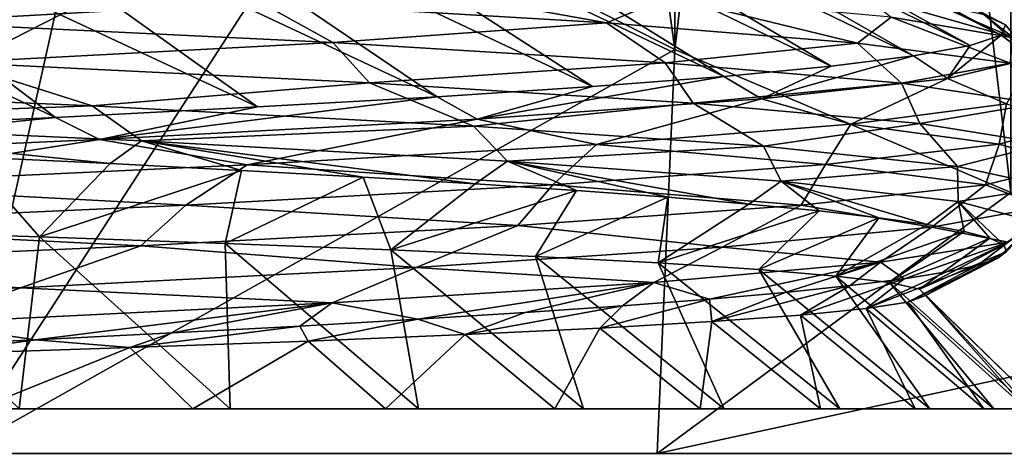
# Model space of a CAD drawing. Header units: metres. Extents: x -206 to 75, y -104 to 104.
# Tile 532 of 656: x 8.368 to 10.335, y -104 to -103.132. Entities that reach past the tile are written whole.
import ezdxf

# ---------------------------------------------------------------- set-up
doc = ezdxf.new("R2010")
doc.units = ezdxf.units.M
doc.layers.add('solid_01_1-CONSUMER_THERM_B_125288', color=7, linetype='CONTINUOUS')

msp = doc.modelspace()

# ---------------------------------------------------------------- linework, layer by layer
at = {"layer": 'solid_01_1-CONSUMER_THERM_B_125288'}
for points in [[(9.676785, -97.807571, 37.739315), (10.348061, -103.478249, 36.576633), (10.348054, -97.521751, 36.576645)], [(10.348061, -97.521751, 12.423368), (10.348054, -103.478249, 12.423355), (9.676786, -103.192429, 11.260685)], [(10.348061, -97.521751, 12.423368), (9.676786, -103.192429, 11.260685), (9.67679, -97.807571, 11.260693)], [(9.67679, -97.807571, 11.260693), (9.676786, -103.192429, 11.260685), (8.990381, -102.845299, 10.071796)], [(8.990381, -98.154701, 38.928204), (9.67679, -103.192429, 37.739307), (9.676785, -97.807571, 37.739315)], [(9.676785, -97.807571, 37.739315), (9.67679, -103.192429, 37.739307), (10.348061, -103.478249, 36.576633)], [(8.990381, -98.154701, 38.928204), (8.990381, -102.845299, 38.928204), (9.67679, -103.192429, 37.739307)], [(10.337774, -103.14299, 24.256786), (9.299805, -102.610107, 24.560303), (9.2793, -102.588806, 23.879839)], [(10.29476, -103.122726, 23.527391), (10.337774, -103.14299, 24.256786), (9.2793, -102.588806, 23.879839)], [(10.328682, -103.163513, 24.990543), (9.270476, -102.631523, 25.240452), (9.299805, -102.610107, 24.560303)], [(10.337774, -103.14299, 24.256786), (10.328682, -103.163513, 24.990543), (9.299805, -102.610107, 24.560303)], [(10.267292, -103.184227, 25.724297), (9.191472, -102.652794, 25.916628), (9.270476, -102.631523, 25.240452)], [(10.328682, -103.163513, 24.990543), (10.267292, -103.184227, 25.724297), (9.270476, -102.631523, 25.240452)], [(10.15394, -103.204926, 26.452435), (9.063217, -102.673836, 26.585209), (9.191472, -102.652794, 25.916628)], [(10.267292, -103.184227, 25.724297), (10.15394, -103.204926, 26.452435), (9.191472, -102.652794, 25.916628)], [(9.989278, -103.225533, 27.17074), (8.886396, -102.69471, 27.242619), (9.063217, -102.673836, 26.585209)], [(10.15394, -103.204926, 26.452435), (9.989278, -103.225533, 27.17074), (9.063217, -102.673836, 26.585209)], [(9.774889, -103.245941, 27.872967), (8.661963, -102.715652, 27.885319), (8.886396, -102.69471, 27.242619)], [(9.989278, -103.225533, 27.17074), (9.774889, -103.245941, 27.872967), (8.886396, -102.69471, 27.242619)], [(9.512658, -103.266174, 28.554485), (8.391108, -102.736908, 28.509901), (8.661963, -102.715652, 27.885319)], [(9.774889, -103.245941, 27.872967), (9.512658, -103.266174, 28.554485), (8.661963, -102.715652, 27.885319)], [(9.202116, -103.286537, 29.21665), (8.075315, -102.758316, 29.112949), (8.391108, -102.736908, 28.509901)], [(9.512658, -103.266174, 28.554485), (9.202116, -103.286537, 29.21665), (8.391108, -102.736908, 28.509901)], [(8.843508, -103.307182, 29.858263), (7.716087, -102.779655, 29.69153), (8.075315, -102.758316, 29.112949)], [(9.202116, -103.286537, 29.21665), (8.843508, -103.307182, 29.858263), (8.075315, -102.758316, 29.112949)], [(8.439428, -103.327904, 30.474167), (7.319896, -102.800003, 30.236647), (7.716087, -102.779655, 29.69153)], [(8.843508, -103.307182, 29.858263), (8.439428, -103.327904, 30.474167), (7.716087, -102.779655, 29.69153)], [(8.439428, -103.327904, 30.474167), (7.992402, -103.348564, 31.06031), (7.319896, -102.800003, 30.236647)], [(8.990381, -102.845299, 10.071796), (8.242769, -104, 11.967772), (6.731843, -104, 11.095438)], [(8.5, -102.845299, 9.777568), (8.990381, -102.845299, 10.071796), (6.731843, -104, 11.095438)], [(8, -102.845299, 9.5), (8.5, -102.845299, 9.777568), (6.731843, -104, 11.095438)], [(8.5, -102.845299, 39.222431), (8, -102.845299, 39.5), (8.242769, -104, 37.03223)], [(8.990381, -102.845299, 10.071796), (9.676786, -103.192429, 11.260685), (8.242769, -104, 11.967772)], [(8.990381, -102.845299, 38.928204), (8.5, -102.845299, 39.222431), (8.242769, -104, 37.03223)], [(9.67679, -103.192429, 37.739307), (8.990381, -102.845299, 38.928204), (8.242769, -104, 37.03223)], [(9.027123, -103.046188, 19.330851), (8.84898, -103.097946, 18.946821), (9.540255, -103.138573, 20.242348)], [(9.664201, -103.086967, 20.652767), (9.027123, -103.046188, 19.330851), (9.540255, -103.138573, 20.242348)], [(8.149956, -103.137253, 17.926445), (8.84898, -103.097946, 18.946821), (7.982013, -103.05732, 17.761206)], [(9.664201, -103.086967, 20.652767), (9.540255, -103.138573, 20.242348), (10.042174, -103.179199, 21.622673)], [(10.10893, -103.127739, 22.051596), (9.664201, -103.086967, 20.652767), (10.042174, -103.179199, 21.622673)], [(10.35382, -103.168518, 23.498762), (10.199722, -103.102394, 22.800819), (10.052619, -103.081863, 22.079151)], [(10.35382, -103.168518, 23.498762), (10.052619, -103.081863, 22.079151), (10.10893, -103.127739, 22.051596)], [(8.149956, -103.137253, 17.926445), (8.993702, -103.177971, 19.136446), (8.84898, -103.097946, 18.946821)], [(8.993702, -103.177971, 19.136446), (9.540255, -103.138573, 20.242348), (8.84898, -103.097946, 18.946821)], [(10.35382, -103.168518, 23.498762), (10.29476, -103.122726, 23.527391), (10.199722, -103.102394, 22.800819)], [(10.10893, -103.127739, 22.051596), (10.042174, -103.179199, 21.622673), (10.347022, -103.219826, 23.059553)], [(10.35382, -103.168518, 23.498762), (10.10893, -103.127739, 22.051596), (10.347022, -103.219826, 23.059553)], [(10.391692, -103.20929, 24.965664), (10.337774, -103.14299, 24.256786), (10.29476, -103.122726, 23.527391)], [(10.391692, -103.20929, 24.965664), (10.29476, -103.122726, 23.527391), (10.35382, -103.168518, 23.498762)], [(8.239018, -103.21801, 18.038456), (8.993702, -103.177971, 19.136446), (8.149956, -103.137253, 17.926445)], [(8.993702, -103.177971, 19.136446), (9.657794, -103.218681, 20.453312), (9.540255, -103.138573, 20.242348)], [(9.657794, -103.218681, 20.453312), (10.042174, -103.179199, 21.622673), (9.540255, -103.138573, 20.242348)], [(10.391692, -103.20929, 24.965664), (10.328682, -103.163513, 24.990543), (10.337774, -103.14299, 24.256786)], [(10.221798, -103.250069, 26.423536), (10.267292, -103.184227, 25.724297), (10.328682, -103.163513, 24.990543)], [(10.221798, -103.250069, 26.423536), (10.328682, -103.163513, 24.990543), (10.391692, -103.20929, 24.965664)], [(8.239018, -103.21801, 18.038456), (9.067068, -103.258774, 19.261396), (8.993702, -103.177971, 19.136446)], [(9.067068, -103.258774, 19.261396), (9.657794, -103.218681, 20.453312), (8.993702, -103.177971, 19.136446)], [(9.657794, -103.218681, 20.453312), (10.129893, -103.259392, 21.850962), (10.042174, -103.179199, 21.622673)], [(10.129893, -103.259392, 21.850962), (10.347022, -103.219826, 23.059553), (10.042174, -103.179199, 21.622673)], [(10.221798, -103.250069, 26.423536), (10.15394, -103.204926, 26.452435), (10.267292, -103.184227, 25.724297)], [(9.676786, -103.192429, 11.260685), (9.641933, -104, 13.009434), (8.242769, -104, 11.967772)], [(9.67679, -103.192429, 37.739307), (8.242769, -104, 37.03223), (9.641933, -104, 35.990566)], [(9.676786, -103.192429, 11.260685), (10.348054, -103.478249, 12.423355), (9.641933, -104, 13.009434)], [(10.348061, -103.478249, 36.576633), (9.67679, -103.192429, 37.739307), (9.641933, -104, 35.990566)], [(9.849836, -103.29084, 27.843449), (9.989278, -103.225533, 27.17074), (10.15394, -103.204926, 26.452435)], [(9.849836, -103.29084, 27.843449), (10.15394, -103.204926, 26.452435), (10.221798, -103.250069, 26.423536)], [(10.221798, -103.250069, 26.423536), (10.391692, -103.20929, 24.965664), (10.339702, -103.301086, 25.989258)], [(7.58455, -103.264557, 17.316971), (8.512915, -103.30497, 18.4454), (8.239018, -103.21801, 18.038456)], [(8.512915, -103.30497, 18.4454), (9.067068, -103.258774, 19.261396), (8.239018, -103.21801, 18.038456)], [(9.067068, -103.258774, 19.261396), (9.713375, -103.299538, 20.589127), (9.657794, -103.218681, 20.453312)], [(9.713375, -103.299538, 20.589127), (10.129893, -103.259392, 21.850962), (9.657794, -103.218681, 20.453312)], [(9.849836, -103.29084, 27.843449), (9.774889, -103.245941, 27.872967), (9.989278, -103.225533, 27.17074)], [(10.129893, -103.259392, 21.850962), (10.402421, -103.300102, 23.300804), (10.347022, -103.219826, 23.059553)], [(9.281819, -103.331619, 29.19648), (9.512658, -103.266174, 28.554485), (9.774889, -103.245941, 27.872967)], [(9.281819, -103.331619, 29.19648), (9.774889, -103.245941, 27.872967), (9.849836, -103.29084, 27.843449)], [(9.849836, -103.29084, 27.843449), (10.221798, -103.250069, 26.423536), (10.028708, -103.341713, 27.42486)], [(10.221798, -103.250069, 26.423536), (10.339702, -103.301086, 25.989258), (10.028708, -103.341713, 27.42486)], [(7.710701, -103.334389, 17.519756), (8.512915, -103.30497, 18.4454), (7.58455, -103.264557, 17.316971)], [(8.512915, -103.30497, 18.4454), (9.275036, -103.34539, 19.691717), (9.067068, -103.258774, 19.261396)], [(9.275036, -103.34539, 19.691717), (9.713375, -103.299538, 20.589127), (9.067068, -103.258774, 19.261396)], [(9.281819, -103.331619, 29.19648), (9.202116, -103.286537, 29.21665), (9.512658, -103.266174, 28.554485)], [(9.713375, -103.299538, 20.589127), (10.166407, -103.340294, 21.995018), (10.129893, -103.259392, 21.850962)], [(10.166407, -103.340294, 21.995018), (10.402421, -103.300102, 23.300804), (10.129893, -103.259392, 21.850962)], [(8.527596, -103.372398, 30.455479), (8.843508, -103.307182, 29.858263), (9.202116, -103.286537, 29.21665)], [(8.527596, -103.372398, 30.455479), (9.202116, -103.286537, 29.21665), (9.281819, -103.331619, 29.19648)], [(7.710701, -103.334389, 17.519756), (8.611408, -103.374886, 18.666119), (8.512915, -103.30497, 18.4454)], [(8.527596, -103.372398, 30.455479), (8.439428, -103.327904, 30.474167), (8.843508, -103.307182, 29.858263)], [(8.611408, -103.374886, 18.666119), (9.275036, -103.34539, 19.691717), (8.512915, -103.30497, 18.4454)], [(9.275036, -103.34539, 19.691717), (9.8542, -103.385803, 21.032917), (9.713375, -103.299538, 20.589127)], [(9.281819, -103.331619, 29.19648), (9.849836, -103.29084, 27.843449), (9.520368, -103.382339, 28.802641)], [(9.849836, -103.29084, 27.843449), (10.028708, -103.341713, 27.42486), (9.520368, -103.382339, 28.802641)], [(9.8542, -103.385803, 21.032917), (10.166407, -103.340294, 21.995018), (9.713375, -103.299538, 20.589127)], [(10.32462, -103.381523, 26.242327), (10.028708, -103.341713, 27.42486), (10.339702, -103.301086, 25.989258)], [(10.166407, -103.340294, 21.995018), (10.418618, -103.381058, 23.450338), (10.402421, -103.300102, 23.300804)], [(10.468018, -103.340813, 24.774187), (10.32462, -103.381523, 26.242327), (10.339702, -103.301086, 25.989258)], [(7.604484, -103.41317, 31.596754), (7.992402, -103.348564, 31.06031), (8.439428, -103.327904, 30.474167)], [(7.604484, -103.41317, 31.596754), (8.439428, -103.327904, 30.474167), (8.527596, -103.372398, 30.455479)], [(8.548658, -103.420517, 18.68243), (8.611408, -103.374886, 18.666119), (7.710701, -103.334389, 17.519756)], [(8.266662, -103.406967, 18.288609), (8.548658, -103.420517, 18.68243), (7.710701, -103.334389, 17.519756)], [(8.527596, -103.372398, 30.455479), (9.281819, -103.331619, 29.19648), (8.822285, -103.422966, 30.094622)], [(8.611408, -103.374886, 18.666119), (9.342846, -103.41539, 19.926783), (9.275036, -103.34539, 19.691717)], [(9.281819, -103.331619, 29.19648), (9.520368, -103.382339, 28.802641), (8.822285, -103.422966, 30.094622)], [(9.342846, -103.41539, 19.926783), (9.8542, -103.385803, 21.032917), (9.275036, -103.34539, 19.691717)], [(9.977654, -103.422234, 27.676245), (9.520368, -103.382339, 28.802641), (10.028708, -103.341713, 27.42486)], [(9.8542, -103.385803, 21.032917), (10.241429, -103.426224, 22.441921), (10.166407, -103.340294, 21.995018)], [(10.32462, -103.381523, 26.242327), (9.977654, -103.422234, 27.676245), (10.028708, -103.341713, 27.42486)], [(10.241429, -103.426224, 22.441921), (10.418618, -103.381058, 23.450338), (10.166407, -103.340294, 21.995018)], [(10.462745, -103.421822, 24.926332), (10.32462, -103.381523, 26.242327), (10.468018, -103.340813, 24.774187)], [(7.604484, -103.41317, 31.596754), (8.527596, -103.372398, 30.455479), (7.950099, -103.463593, 31.276541)], [(8.527596, -103.372398, 30.455479), (8.822285, -103.422966, 30.094622), (7.950099, -103.463593, 31.276541)], [(8.548658, -103.420517, 18.68243), (8.811419, -103.434036, 19.088282), (8.611408, -103.374886, 18.666119)], [(9.277736, -103.460922, 19.933655), (9.342846, -103.41539, 19.926783), (8.611408, -103.374886, 18.666119)], [(9.05457, -103.447487, 19.505543), (9.277736, -103.460922, 19.933655), (8.611408, -103.374886, 18.666119)], [(8.811419, -103.434036, 19.088282), (9.05457, -103.447487, 19.505543), (8.611408, -103.374886, 18.666119)], [(9.433111, -103.462944, 29.046951), (8.822285, -103.422966, 30.094622), (9.520368, -103.382339, 28.802641)], [(9.342846, -103.41539, 19.926783), (9.889438, -103.455887, 21.278082), (9.8542, -103.385803, 21.032917)], [(9.977654, -103.422234, 27.676245), (9.433111, -103.462944, 29.046951), (9.520368, -103.382339, 28.802641)], [(9.889438, -103.455887, 21.278082), (10.241429, -103.426224, 22.441921), (9.8542, -103.385803, 21.032917)], [(10.297744, -103.462578, 26.394077), (9.977654, -103.422234, 27.676245), (10.32462, -103.381523, 26.242327)], [(10.241429, -103.426224, 22.441921), (10.429427, -103.466637, 23.890768), (10.418618, -103.381058, 23.450338)], [(10.462745, -103.421822, 24.926332), (10.297744, -103.462578, 26.394077), (10.32462, -103.381523, 26.242327)], [(7.997051, -103.553993, 18.406563), (8.407763, -103.567177, 18.963072), (8.266662, -103.406967, 18.288609)], [(8.407763, -103.567177, 18.963072), (8.548658, -103.420517, 18.68243), (8.266662, -103.406967, 18.288609)], [(8.699784, -103.503654, 30.32675), (7.950099, -103.463593, 31.276541), (8.822285, -103.422966, 30.094622)], [(8.407763, -103.567177, 18.963072), (8.811419, -103.434036, 19.088282), (8.548658, -103.420517, 18.68243)], [(9.433111, -103.462944, 29.046951), (8.699784, -103.503654, 30.32675), (8.822285, -103.422966, 30.094622)], [(9.277736, -103.460922, 19.933655), (9.480693, -103.474358, 20.371954), (9.342846, -103.41539, 19.926783)], [(9.824985, -103.501434, 21.277084), (9.889438, -103.455887, 21.278082), (9.342846, -103.41539, 19.926783)], [(9.663198, -103.487854, 20.819897), (9.824985, -103.501434, 21.277084), (9.342846, -103.41539, 19.926783)], [(9.480693, -103.474358, 20.371954), (9.663198, -103.487854, 20.819897), (9.342846, -103.41539, 19.926783)], [(9.929296, -103.503342, 27.824484), (9.433111, -103.462944, 29.046951), (9.977654, -103.422234, 27.676245)], [(9.889438, -103.455887, 21.278082), (10.242917, -103.496391, 22.692507), (10.241429, -103.426224, 22.441921)], [(10.297744, -103.462578, 26.394077), (9.929296, -103.503342, 27.824484), (9.977654, -103.422234, 27.676245)], [(10.242917, -103.496391, 22.692507), (10.429427, -103.466637, 23.890768), (10.241429, -103.426224, 22.441921)], [(10.411886, -103.507057, 25.351465), (10.297744, -103.462578, 26.394077), (10.462745, -103.421822, 24.926332)], [(8.407763, -103.567177, 18.963072), (8.778879, -103.580254, 19.545925), (8.811419, -103.434036, 19.088282)], [(8.778879, -103.580254, 19.545925), (9.05457, -103.447487, 19.505543), (8.811419, -103.434036, 19.088282)], [(8.699784, -103.503654, 30.32675), (7.794466, -103.544365, 31.49164), (7.950099, -103.463593, 31.276541)], [(9.363437, -103.544106, 29.188459), (8.699784, -103.503654, 30.32675), (9.433111, -103.462944, 29.046951)], [(8.778879, -103.580254, 19.545925), (9.109518, -103.593201, 20.153816), (9.05457, -103.447487, 19.505543)], [(9.109518, -103.593201, 20.153816), (9.277736, -103.460922, 19.933655), (9.05457, -103.447487, 19.505543)], [(9.109518, -103.593201, 20.153816), (9.480693, -103.474358, 20.371954), (9.277736, -103.460922, 19.933655)], [(9.929296, -103.503342, 27.824484), (9.363437, -103.544106, 29.188459), (9.433111, -103.462944, 29.046951)], [(9.824985, -103.501434, 21.277084), (9.965528, -103.515076, 21.742363), (9.889438, -103.455887, 21.278082)], [(10.180872, -103.542404, 22.691484), (10.242917, -103.496391, 22.692507), (9.889438, -103.455887, 21.278082)], [(10.084324, -103.528763, 22.214479), (10.180872, -103.542404, 22.691484), (9.889438, -103.455887, 21.278082)], [(9.965528, -103.515076, 21.742363), (10.084324, -103.528763, 22.214479), (9.889438, -103.455887, 21.278082)], [(10.19063, -103.54747, 26.795815), (9.929296, -103.503342, 27.824484), (10.297744, -103.462578, 26.394077)], [(10.411886, -103.507057, 25.351465), (10.19063, -103.54747, 26.795815), (10.297744, -103.462578, 26.394077)], [(10.242917, -103.496391, 22.692507), (10.395976, -103.536888, 24.142042), (10.429427, -103.466637, 23.890768)], [(9.109518, -103.593201, 20.153816), (9.398484, -103.606125, 20.784855), (9.480693, -103.474358, 20.371954)], [(9.398484, -103.606125, 20.784855), (9.663198, -103.487854, 20.819897), (9.480693, -103.474358, 20.371954)], [(10.348054, -103.478249, 12.423355), (11.010784, -103.703407, 13.571238), (9.641933, -104, 13.009434)], [(10.348061, -103.478249, 36.576633), (9.641933, -104, 35.990566), (10.910565, -104, 34.793667)], [(8.609822, -103.584862, 30.45859), (7.794466, -103.544365, 31.49164), (8.699784, -103.503654, 30.32675)], [(9.363437, -103.544106, 29.188459), (8.609822, -103.584862, 30.45859), (8.699784, -103.503654, 30.32675)], [(9.771478, -103.587891, 28.195518), (9.363437, -103.544106, 29.188459), (9.929296, -103.503342, 27.824484)], [(9.398484, -103.606125, 20.784855), (9.643993, -103.619148, 21.435598), (9.663198, -103.487854, 20.819897)], [(9.643993, -103.619148, 21.435598), (9.824985, -103.501434, 21.277084), (9.663198, -103.487854, 20.819897)], [(9.643993, -103.619148, 21.435598), (9.965528, -103.515076, 21.742363), (9.824985, -103.501434, 21.277084)], [(10.19063, -103.54747, 26.795815), (9.771478, -103.587891, 28.195518), (9.929296, -103.503342, 27.824484)], [(10.180872, -103.542404, 22.691484), (10.254852, -103.555954, 23.171906), (10.242917, -103.496391, 22.692507)], [(10.334336, -103.582809, 24.138422), (10.395976, -103.536888, 24.142042), (10.242917, -103.496391, 22.692507)], [(10.306024, -103.569405, 23.654493), (10.334336, -103.582809, 24.138422), (10.242917, -103.496391, 22.692507)], [(10.254852, -103.555954, 23.171906), (10.306024, -103.569405, 23.654493), (10.242917, -103.496391, 22.692507)], [(9.643993, -103.619148, 21.435598), (9.844469, -103.632271, 22.102205), (9.965528, -103.515076, 21.742363)], [(9.844469, -103.632271, 22.102205), (10.084324, -103.528763, 22.214479), (9.965528, -103.515076, 21.742363)], [(10.343117, -103.577385, 25.598621), (10.19063, -103.54747, 26.795815), (10.411886, -103.507057, 25.351465)], [(8.609822, -103.584862, 30.45859), (7.685763, -103.625626, 31.611), (7.794466, -103.544365, 31.49164)], [(9.160509, -103.628304, 29.522377), (8.609822, -103.584862, 30.45859), (9.363437, -103.544106, 29.188459)], [(9.771478, -103.587891, 28.195518), (9.160509, -103.628304, 29.522377), (9.363437, -103.544106, 29.188459)], [(9.844469, -103.632271, 22.102205), (9.998654, -103.645432, 22.780493), (10.084324, -103.528763, 22.214479)], [(9.998654, -103.645432, 22.780493), (10.180872, -103.542404, 22.691484), (10.084324, -103.528763, 22.214479)], [(9.998654, -103.645432, 22.780493), (10.254852, -103.555954, 23.171906), (10.180872, -103.542404, 22.691484)], [(10.282509, -103.623444, 25.590296), (10.343117, -103.577385, 25.598621), (10.395976, -103.536888, 24.142042)], [(10.322483, -103.609825, 25.107176), (10.282509, -103.623444, 25.590296), (10.395976, -103.536888, 24.142042)], [(10.339792, -103.596275, 24.62294), (10.322483, -103.609825, 25.107176), (10.395976, -103.536888, 24.142042)], [(10.334336, -103.582809, 24.138422), (10.339792, -103.596275, 24.62294), (10.395976, -103.536888, 24.142042)], [(8.366824, -103.910858, 18.304665), (8.407763, -103.567177, 18.963072), (7.997051, -103.553993, 18.406563)], [(10.087569, -103.617889, 27.033964), (9.771478, -103.587891, 28.195518), (10.19063, -103.54747, 26.795815)], [(9.998654, -103.645432, 22.780493), (10.105844, -103.658478, 23.467211), (10.254852, -103.555954, 23.171906)], [(10.343117, -103.577385, 25.598621), (10.087569, -103.617889, 27.033964), (10.19063, -103.54747, 26.795815)], [(10.105844, -103.658478, 23.467211), (10.306024, -103.569405, 23.654493), (10.254852, -103.555954, 23.171906)], [(8.366824, -103.910858, 18.304665), (8.788315, -103.910858, 18.918653), (8.407763, -103.567177, 18.963072)], [(8.788315, -103.910858, 18.918653), (8.778879, -103.580254, 19.545925), (8.407763, -103.567177, 18.963072)], [(9.164836, -103.910858, 19.561207), (9.109518, -103.593201, 20.153816), (8.778879, -103.580254, 19.545925)], [(8.788315, -103.910858, 18.918653), (9.164836, -103.910858, 19.561207), (8.778879, -103.580254, 19.545925)], [(10.134923, -103.650764, 26.549841), (10.087569, -103.617889, 27.033964), (10.343117, -103.577385, 25.598621)], [(10.105844, -103.658478, 23.467211), (10.165733, -103.671387, 24.160803), (10.306024, -103.569405, 23.654493)], [(10.219969, -103.637093, 26.07151), (10.134923, -103.650764, 26.549841), (10.343117, -103.577385, 25.598621)], [(10.165733, -103.671387, 24.160803), (10.334336, -103.582809, 24.138422), (10.306024, -103.569405, 23.654493)], [(10.165733, -103.671387, 24.160803), (10.339792, -103.596275, 24.62294), (10.334336, -103.582809, 24.138422)], [(10.282509, -103.623444, 25.590296), (10.219969, -103.637093, 26.07151), (10.343117, -103.577385, 25.598621)], [(8.369431, -103.668724, 30.750799), (7.685763, -103.625626, 31.611), (8.609822, -103.584862, 30.45859)], [(9.160509, -103.628304, 29.522377), (8.369431, -103.668724, 30.750799), (8.609822, -103.584862, 30.45859)], [(9.494459, -103.910858, 20.229036), (9.398484, -103.606125, 20.784855), (9.109518, -103.593201, 20.153816)], [(9.164836, -103.910858, 19.561207), (9.494459, -103.910858, 20.229036), (9.109518, -103.593201, 20.153816)], [(9.635193, -103.658386, 28.41971), (9.160509, -103.628304, 29.522377), (9.771478, -103.587891, 28.195518)], [(10.087569, -103.617889, 27.033964), (9.635193, -103.658386, 28.41971), (9.771478, -103.587891, 28.195518)], [(10.165733, -103.671387, 24.160803), (10.177975, -103.684296, 24.85886), (10.339792, -103.596275, 24.62294)], [(10.177975, -103.684296, 24.85886), (10.322483, -103.609825, 25.107176), (10.339792, -103.596275, 24.62294)], [(9.775496, -103.910858, 20.918724), (9.643993, -103.619148, 21.435598), (9.398484, -103.606125, 20.784855)], [(9.494459, -103.910858, 20.229036), (9.775496, -103.910858, 20.918724), (9.398484, -103.606125, 20.784855)], [(9.745934, -103.691475, 27.955812), (9.635193, -103.658386, 28.41971), (10.087569, -103.617889, 27.033964)], [(10.00651, -103.910858, 21.626736), (9.844469, -103.632271, 22.102205), (9.643993, -103.619148, 21.435598)], [(9.775496, -103.910858, 20.918724), (10.00651, -103.910858, 21.626736), (9.643993, -103.619148, 21.435598)], [(9.897694, -103.677979, 27.493391), (9.745934, -103.691475, 27.955812), (10.087569, -103.617889, 27.033964)], [(10.02742, -103.664413, 27.024275), (9.897694, -103.677979, 27.493391), (10.087569, -103.617889, 27.033964)], [(10.134923, -103.650764, 26.549841), (10.02742, -103.664413, 27.024275), (10.087569, -103.617889, 27.033964)], [(10.058873, -103.710411, 26.252583), (10.219969, -103.637093, 26.07151), (10.282509, -103.623444, 25.590296)], [(10.142321, -103.697304, 25.557507), (10.058873, -103.710411, 26.252583), (10.282509, -103.623444, 25.590296)], [(10.142321, -103.697304, 25.557507), (10.282509, -103.623444, 25.590296), (10.322483, -103.609825, 25.107176)], [(10.177975, -103.684296, 24.85886), (10.142321, -103.697304, 25.557507), (10.322483, -103.609825, 25.107176)], [(8.369431, -103.668724, 30.750799), (7.415755, -103.709137, 31.857878), (7.685763, -103.625626, 31.611)], [(8.992435, -103.698891, 29.727781), (8.369431, -103.668724, 30.750799), (9.160509, -103.628304, 29.522377)], [(9.635193, -103.658386, 28.41971), (8.992435, -103.698891, 29.727781), (9.160509, -103.628304, 29.522377)], [(10.186316, -103.910858, 22.349451), (9.998654, -103.645432, 22.780493), (9.844469, -103.632271, 22.102205)], [(10.00651, -103.910858, 21.626736), (10.186316, -103.910858, 22.349451), (9.844469, -103.632271, 22.102205)], [(10.058873, -103.710411, 26.252583), (10.134923, -103.650764, 26.549841), (10.219969, -103.637093, 26.07151)], [(9.163231, -103.731903, 29.291622), (8.992435, -103.698891, 29.727781), (9.635193, -103.658386, 28.41971)], [(9.37826, -103.718369, 28.855934), (9.163231, -103.731903, 29.291622), (9.635193, -103.658386, 28.41971)], [(9.572627, -103.704918, 28.410362), (9.37826, -103.718369, 28.855934), (9.635193, -103.658386, 28.41971)], [(9.745934, -103.691475, 27.955812), (9.572627, -103.704918, 28.410362), (9.635193, -103.658386, 28.41971)], [(9.928149, -103.723541, 26.939808), (10.02742, -103.664413, 27.024275), (10.134923, -103.650764, 26.549841)], [(10.058873, -103.710411, 26.252583), (9.928149, -103.723541, 26.939808), (10.134923, -103.650764, 26.549841)], [(10.313995, -103.910858, 23.083166), (10.105844, -103.658478, 23.467211), (9.998654, -103.645432, 22.780493)], [(10.186316, -103.910858, 22.349451), (10.313995, -103.910858, 23.083166), (9.998654, -103.645432, 22.780493)], [(10.388894, -103.910858, 23.824127), (10.165733, -103.671387, 24.160803), (10.105844, -103.658478, 23.467211)], [(10.313995, -103.910858, 23.083166), (10.388894, -103.910858, 23.824127), (10.105844, -103.658478, 23.467211)], [(8.1726, -103.739388, 30.933266), (7.415755, -103.709137, 31.857878), (8.369431, -103.668724, 30.750799)], [(8.992435, -103.698891, 29.727781), (8.1726, -103.739388, 30.933266), (8.369431, -103.668724, 30.750799)], [(9.750779, -103.736557, 27.61599), (9.745934, -103.691475, 27.955812), (9.897694, -103.677979, 27.493391)], [(9.750779, -103.736557, 27.61599), (9.897694, -103.677979, 27.493391), (10.02742, -103.664413, 27.024275)], [(9.928149, -103.723541, 26.939808), (9.750779, -103.736557, 27.61599), (10.02742, -103.664413, 27.024275)], [(10.410632, -103.910858, 24.568539), (10.177975, -103.684296, 24.85886), (10.165733, -103.671387, 24.160803)], [(10.388894, -103.910858, 23.824127), (10.410632, -103.910858, 24.568539), (10.165733, -103.671387, 24.160803)], [(8.399825, -103.772934, 30.530144), (8.1726, -103.739388, 30.933266), (8.992435, -103.698891, 29.727781)], [(8.673367, -103.759232, 30.129654), (8.399825, -103.772934, 30.530144), (8.992435, -103.698891, 29.727781)], [(8.928077, -103.745537, 29.716494), (8.673367, -103.759232, 30.129654), (8.992435, -103.698891, 29.727781)], [(9.163231, -103.731903, 29.291622), (8.928077, -103.745537, 29.716494), (8.992435, -103.698891, 29.727781)], [(9.52711, -103.749428, 28.279552), (9.572627, -103.704918, 28.410362), (9.745934, -103.691475, 27.955812)], [(9.750779, -103.736557, 27.61599), (9.52711, -103.749428, 28.279552), (9.745934, -103.691475, 27.955812)], [(10.294457, -103.910858, 26.05246), (10.058873, -103.710411, 26.252583), (10.142321, -103.697304, 25.557507)], [(10.379098, -103.910858, 25.312584), (10.142321, -103.697304, 25.557507), (10.177975, -103.684296, 24.85886)], [(10.379098, -103.910858, 25.312584), (10.294457, -103.910858, 26.05246), (10.142321, -103.697304, 25.557507)], [(10.410632, -103.910858, 24.568539), (10.379098, -103.910858, 25.312584), (10.177975, -103.684296, 24.85886)], [(9.257804, -103.762314, 28.928114), (9.163231, -103.731903, 29.291622), (9.37826, -103.718369, 28.855934)], [(9.257804, -103.762314, 28.928114), (9.37826, -103.718369, 28.855934), (9.572627, -103.704918, 28.410362)], [(9.52711, -103.749428, 28.279552), (9.257804, -103.762314, 28.928114), (9.572627, -103.704918, 28.410362)], [(11.010784, -103.703407, 13.571238), (10.910565, -104, 14.206334), (9.641933, -104, 13.009434)], [(10.157144, -103.910858, 26.784386), (9.928149, -103.723541, 26.939808), (10.058873, -103.710411, 26.252583)], [(10.294457, -103.910858, 26.05246), (10.157144, -103.910858, 26.784386), (10.058873, -103.710411, 26.252583)], [(8.399825, -103.772934, 30.530144), (8.108137, -103.786583, 30.917023), (8.1726, -103.739388, 30.933266)], [(8.944201, -103.775299, 29.557968), (8.928077, -103.745537, 29.716494), (9.163231, -103.731903, 29.291622)], [(9.257804, -103.762314, 28.928114), (8.944201, -103.775299, 29.557968), (9.163231, -103.731903, 29.291622)], [(9.727563, -103.910858, 28.209513), (9.52711, -103.749428, 28.279552), (9.750779, -103.736557, 27.61599)], [(9.967856, -103.910858, 27.504631), (9.727563, -103.910858, 28.209513), (9.750779, -103.736557, 27.61599)], [(9.967856, -103.910858, 27.504631), (9.750779, -103.736557, 27.61599), (9.928149, -103.723541, 26.939808)], [(10.157144, -103.910858, 26.784386), (9.967856, -103.910858, 27.504631), (9.928149, -103.723541, 26.939808)], [(8.588078, -103.788383, 30.165316), (8.399825, -103.772934, 30.530144), (8.673367, -103.759232, 30.129654)], [(8.588078, -103.788383, 30.165316), (8.673367, -103.759232, 30.129654), (8.928077, -103.745537, 29.716494)], [(8.944201, -103.775299, 29.557968), (8.588078, -103.788383, 30.165316), (8.928077, -103.745537, 29.716494)], [(9.43749, -103.910858, 28.89542), (9.257804, -103.762314, 28.928114), (9.52711, -103.749428, 28.279552)], [(9.727563, -103.910858, 28.209513), (9.43749, -103.910858, 28.89542), (9.52711, -103.749428, 28.279552)], [(8.191572, -103.801498, 30.746517), (8.108137, -103.786583, 30.917023), (8.399825, -103.772934, 30.530144)], [(8.588078, -103.788383, 30.165316), (8.191572, -103.801498, 30.746517), (8.399825, -103.772934, 30.530144)], [(8.71419, -103.910858, 30.196384), (8.588078, -103.788383, 30.165316), (8.944201, -103.775299, 29.557968)], [(9.099122, -103.910858, 29.558844), (8.71419, -103.910858, 30.196384), (8.944201, -103.775299, 29.557968)], [(9.099122, -103.910858, 29.558844), (8.944201, -103.775299, 29.557968), (9.257804, -103.762314, 28.928114)], [(9.43749, -103.910858, 28.89542), (9.099122, -103.910858, 29.558844), (9.257804, -103.762314, 28.928114)], [(8.284664, -103.910858, 30.804779), (8.191572, -103.801498, 30.746517), (8.588078, -103.788383, 30.165316)], [(8.71419, -103.910858, 30.196384), (8.284664, -103.910858, 30.804779), (8.588078, -103.788383, 30.165316)], [(10.410632, -103.910858, 24.568539), (-10.410859, -103.910858, 24.5), (-10.385447, -103.910858, 25.226965)], [(10.388894, -103.910858, 23.824127), (-10.410859, -103.910858, 24.5), (10.410632, -103.910858, 24.568539)], [(-10.384224, -103.910858, 23.755774), (-10.410859, -103.910858, 24.5), (10.388894, -103.910858, 23.824127)], [(10.379098, -103.910858, 25.312584), (-10.385447, -103.910858, 25.226965), (-10.309333, -103.910858, 25.950384)], [(10.410632, -103.910858, 24.568539), (-10.385447, -103.910858, 25.226965), (10.379098, -103.910858, 25.312584)], [(-10.384224, -103.910858, 23.755774), (10.388894, -103.910858, 23.824127), (10.313995, -103.910858, 23.083166)], [(-10.384224, -103.910858, 23.755774), (10.313995, -103.910858, 23.083166), (-10.304453, -103.910858, 23.015343)], [(10.294457, -103.910858, 26.05246), (-10.309333, -103.910858, 25.950384), (-10.182886, -103.910858, 26.666737)], [(10.379098, -103.910858, 25.312584), (-10.309333, -103.910858, 25.950384), (10.294457, -103.910858, 26.05246)], [(-10.304453, -103.910858, 23.015343), (10.313995, -103.910858, 23.083166), (10.186316, -103.910858, 22.349451)], [(-10.304453, -103.910858, 23.015343), (10.186316, -103.910858, 22.349451), (-10.171954, -103.910858, 22.282501)], [(10.157144, -103.910858, 26.784386), (-10.182886, -103.910858, 26.666737), (-10.006726, -103.910858, 27.372515)], [(10.294457, -103.910858, 26.05246), (-10.182886, -103.910858, 26.666737), (10.157144, -103.910858, 26.784386)], [(-10.171954, -103.910858, 22.282501), (10.186316, -103.910858, 22.349451), (10.00651, -103.910858, 21.626736)], [(-10.171954, -103.910858, 22.282501), (10.00651, -103.910858, 21.626736), (-9.987402, -103.910858, 21.560997)], [(9.967856, -103.910858, 27.504631), (-10.006726, -103.910858, 27.372515), (-9.781712, -103.910858, 28.06427)], [(10.157144, -103.910858, 26.784386), (-10.006726, -103.910858, 27.372515), (9.967856, -103.910858, 27.504631)], [(-9.987402, -103.910858, 21.560997), (10.00651, -103.910858, 21.626736), (9.775496, -103.910858, 20.918724)], [(-9.987402, -103.910858, 21.560997), (9.775496, -103.910858, 20.918724), (-9.75174, -103.910858, 20.854528)], [(9.727563, -103.910858, 28.209513), (-9.781712, -103.910858, 28.06427), (-9.508944, -103.910858, 28.738619)], [(9.967856, -103.910858, 27.504631), (-9.781712, -103.910858, 28.06427), (9.727563, -103.910858, 28.209513)], [(-9.75174, -103.910858, 20.854528), (9.775496, -103.910858, 20.918724), (9.494459, -103.910858, 20.229036)], [(-9.75174, -103.910858, 20.854528), (9.494459, -103.910858, 20.229036), (-9.466175, -103.910858, 20.166708)], [(9.43749, -103.910858, 28.89542), (-9.508944, -103.910858, 28.738619), (-9.189757, -103.910858, 29.392269)], [(9.727563, -103.910858, 28.209513), (-9.508944, -103.910858, 28.738619), (9.43749, -103.910858, 28.89542)], [(-9.466175, -103.910858, 20.166708), (9.494459, -103.910858, 20.229036), (9.164836, -103.910858, 19.561207)], [(-9.466175, -103.910858, 20.166708), (9.164836, -103.910858, 19.561207), (-9.132169, -103.910858, 19.501062)], [(9.099122, -103.910858, 29.558844), (-9.189757, -103.910858, 29.392269), (-8.825713, -103.910858, 30.022022)], [(9.43749, -103.910858, 28.89542), (-9.189757, -103.910858, 29.392269), (9.099122, -103.910858, 29.558844)], [(-9.132169, -103.910858, 19.501062), (9.164836, -103.910858, 19.561207), (8.788315, -103.910858, 18.918653)], [(-9.132169, -103.910858, 19.501062), (8.788315, -103.910858, 18.918653), (-8.751429, -103.910858, 18.860994)], [(8.71419, -103.910858, 30.196384), (-8.825713, -103.910858, 30.022022), (-8.418575, -103.910858, 30.624863)], [(9.099122, -103.910858, 29.558844), (-8.825713, -103.910858, 30.022022), (8.71419, -103.910858, 30.196384)], [(-8.751429, -103.910858, 18.860994), (8.788315, -103.910858, 18.918653), (8.366824, -103.910858, 18.304665)], [(8.71419, -103.910858, 30.196384), (-8.418575, -103.910858, 30.624863), (8.284664, -103.910858, 30.804779)], [(-14.974623, -104, 25.372173), (14.974623, -104, 25.372173), (14.772117, -104, 27.104723)], [(-14.772117, -104, 27.104723), (-14.974623, -104, 25.372173), (14.772117, -104, 27.104723)], [(-14.974623, -104, 23.627827), (14.974623, -104, 23.627827), (14.974623, -104, 25.372173)], [(-14.974623, -104, 25.372173), (-14.974623, -104, 23.627827), (14.974623, -104, 25.372173)], [(-14.974623, -104, 23.627827), (-14.772117, -104, 21.895277), (14.974623, -104, 23.627827)], [(-14.772117, -104, 27.104723), (14.772117, -104, 27.104723), (14.369843, -104, 28.802048)], [(-14.369843, -104, 28.802048), (-14.772117, -104, 27.104723), (14.369843, -104, 28.802048)], [(-14.772117, -104, 21.895277), (14.772117, -104, 21.895277), (14.974623, -104, 23.627827)], [(-14.772117, -104, 21.895277), (-14.369843, -104, 20.197952), (14.772117, -104, 21.895277)], [(-14.369843, -104, 28.802048), (14.369843, -104, 28.802048), (13.773242, -104, 30.441196)], [(-13.773242, -104, 30.441196), (-14.369843, -104, 28.802048), (13.773242, -104, 30.441196)], [(-14.369843, -104, 20.197952), (14.369843, -104, 20.197952), (14.772117, -104, 21.895277)], [(-14.369843, -104, 20.197952), (-13.773242, -104, 18.558804), (14.369843, -104, 20.197952)], [(-13.773242, -104, 30.441196), (13.773242, -104, 30.441196), (12.990381, -104, 32)], [(-12.990381, -104, 32), (-13.773242, -104, 30.441196), (12.990381, -104, 32)], [(-13.773242, -104, 18.558804), (13.773242, -104, 18.558804), (14.369843, -104, 20.197952)], [(-13.773242, -104, 18.558804), (-12.990381, -104, 17), (13.773242, -104, 18.558804)], [(12.031728, -104, 33.457539), (-12.990381, -104, 32), (12.990381, -104, 32)], [(-12.990381, -104, 17), (12.990381, -104, 17), (13.773242, -104, 18.558804)], [(-12.990381, -104, 17), (-12.031728, -104, 15.54246), (12.990381, -104, 17)], [(12.031728, -104, 33.457539), (-12.031728, -104, 33.457539), (-12.990381, -104, 32)], [(-12.031728, -104, 15.54246), (12.031728, -104, 15.54246), (12.990381, -104, 17)], [(-12.031728, -104, 15.54246), (-10.910565, -104, 14.206334), (12.031728, -104, 15.54246)], [(10.910565, -104, 34.793667), (-10.910565, -104, 34.793667), (-12.031728, -104, 33.457539)], [(12.031728, -104, 33.457539), (10.910565, -104, 34.793667), (-12.031728, -104, 33.457539)], [(-10.910565, -104, 14.206334), (10.910565, -104, 14.206334), (12.031728, -104, 15.54246)], [(-10.910565, -104, 14.206334), (-9.641933, -104, 13.009434), (10.910565, -104, 14.206334)], [(9.641933, -104, 35.990566), (-9.641933, -104, 35.990566), (-10.910565, -104, 34.793667)], [(10.910565, -104, 34.793667), (9.641933, -104, 35.990566), (-10.910565, -104, 34.793667)], [(-9.641933, -104, 13.009434), (9.641933, -104, 13.009434), (10.910565, -104, 14.206334)], [(-9.641933, -104, 13.009434), (-8.242769, -104, 11.967772), (9.641933, -104, 13.009434)], [(9.641933, -104, 35.990566), (8.242769, -104, 37.03223), (-9.641933, -104, 35.990566)], [(-8.242769, -104, 11.967772), (8.242769, -104, 11.967772), (9.641933, -104, 13.009434)]]:
    msp.add_3dface(points, dxfattribs=at)

doc.saveas('drawing.dxf')
